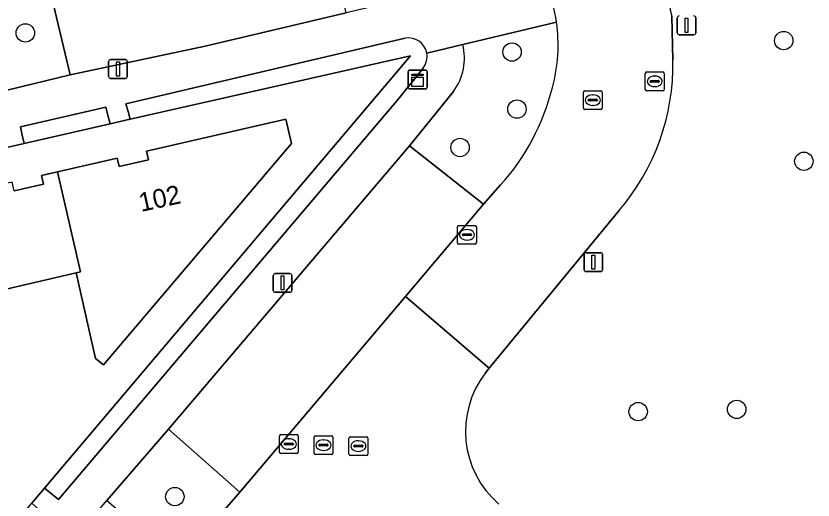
# Model space of a CAD drawing. Extents: x 156412 to 157779, y 382335 to 383768.
# Drawn here: x 157205.95 to 157248.3, y 382990 to 383015.74 of the extents above; entities that cross this region are included whole.
import ezdxf

# ---------------------------------------------------------------- set-up
doc = ezdxf.new("R2010")
doc.units = 0
for name, color, linetype in [('IMGEO_Berm_groen', 7, 'Continuous'), ('IMGEO_Boom', 7, 'Continuous'), ('IMGEO_Erf', 7, 'Continuous'), ('IMGEO_Groenvoorziening', 7, 'Continuous'), ('IMGEO_Haag', 7, 'Continuous'), ('IMGEO_Kast', 7, 'Continuous'), ('IMGEO_Kolk', 7, 'Continuous'), ('IMGEO_Lichtmast', 7, 'Continuous'), ('IMGEO_Pand', 7, 'Continuous'), ('IMGEO_Pand_nummerreeks', 7, 'Continuous'), ('IMGEO_Parkeervlak_open', 7, 'Continuous'), ('IMGEO_Rijbaan_lokaal_gesloten', 7, 'Continuous'), ('IMGEO_Rioolput', 7, 'Continuous'), ('IMGEO_Voetpad_open', 7, 'Continuous')]:
    doc.layers.add(name, color=color, linetype=linetype)

msp = doc.modelspace()

# ---------------------------------------------------------------- linework, layer by layer
at = {"layer": 'IMGEO_Berm_groen'}
for points in [[(157207.666, 383017.535), (157197.668, 383015.185), (157198.829, 383010.177), (157208.829, 383012.602)], [(157217.842, 382990.417), (157214.057, 382993.775), (157210.776, 382989.964), (157214.631, 382986.715)]]:
    msp.add_lwpolyline(points, close=True, dxfattribs=at)
for points in [[(157234.664, 383015.408), (157229.688, 383014.227)], [(157229.193, 383011.728), (157226.851, 383008.84), (157230.795, 383005.726), (157231.68, 383006.735)]]:
    msp.add_lwpolyline(points, dxfattribs=at)
for centre, radius, start, end in [((157226.295, 383014.194), 8.457, 344.5762, 8.2525), ((157226.777, 383013.505), 2.999, 323.6599, 13.9319), ((157222.674, 383014.858), 12.128, 317.9516, 346.1034)]:
    msp.add_arc(centre, radius, start, end, dxfattribs=at)
at = {"layer": 'IMGEO_Boom'}
for centre in [(157206.445, 383014.84), (157246.74, 383014.433), (157232.305, 383013.823), (157232.566, 383010.789), (157229.542, 383008.747), (157247.808, 383008.012), (157239.005, 382994.698), (157244.239, 382994.82), (157214.388, 382990.179)]:
    msp.add_circle(centre, 0.489, dxfattribs=at)
at = {"layer": 'IMGEO_Erf'}
for points in [[(157226.916, 383013.616), (157212.019, 383010.247), (157210.945, 383010.003), (157206.376, 383008.965), (157205.364, 383008.735), (157203.635, 383008.342), (157202.569, 383008.1), (157198.665, 383007.19), (157197.616, 383006.946), (157195.903, 383006.546), (157194.853, 383006.302), (157191.194, 383005.449), (157190.135, 383005.202), (157185.902, 383004.215), (157184.833, 383003.966), (157180.678, 383002.998), (157179.614, 383002.75), (157175.446, 383001.795), (157174.332, 383001.54), (157170.108, 383000.573)], [(157176.236, 382953.694), (157179.193, 382957.193), (157179.937, 382958.073), (157182.873, 382961.546), (157183.604, 382962.411), (157186.522, 382965.863), (157187.287, 382966.768), (157191.67, 382971.953), (157192.375, 382972.787), (157196.748, 382977.961), (157197.437, 382978.776), (157201.797, 382983.934), (157202.497, 382984.763), (157206.782, 382989.832), (157207.456, 382990.629), (157226.916, 383013.616)], [(157205.856, 383006.441), (157207.404, 383006.794), (157207.297, 383007.251), (157208.149, 383007.449), (157211.331, 383008.187), (157211.437, 383007.729), (157212.988, 383008.085), (157212.882, 383008.543), (157220.281, 383010.254), (157220.579, 383008.952), (157210.602, 382997.192), (157210.177, 382997.53), (157209.138, 383002.074), (157201.681, 383000.348)]]:
    msp.add_lwpolyline(points, dxfattribs=at)
at = {"layer": 'IMGEO_Groenvoorziening'}
for points in [[(157240.792, 383015.723), (157240.848, 383013.385)], [(157226.628, 383014.56), (157211.792, 383011.07), (157211.903, 383010.667), (157212.019, 383010.247), (157226.916, 383013.616)], [(157226.916, 383013.616), (157207.456, 382990.629), (157207.811, 382990.345), (157208.209, 382990.027), (157226.287, 383011.352), (157227.576, 383012.965)], [(157237.975, 383005.382), (157231.09, 382997.003), (157230.899, 382996.771)]]:
    msp.add_lwpolyline(points, dxfattribs=at)
msp.add_lwpolyline([(157210.827, 383010.462), (157210.715, 383010.895), (157206.182, 383009.839), (157206.279, 383009.399), (157206.376, 383008.965), (157210.945, 383010.003)], close=True, dxfattribs=at)
for centre, radius, start, end in [((157243.315, 383016.517), 2.645, 177.309, 197.4631), ((157226.795, 383013.581), 0.993, 10.6826, 99.6772), ((157226.792, 383013.58), 0.997, 321.902, 10.7006), ((157228.969, 383013.132), 11.882, 319.2867, 1.218), ((157234.923, 382993.648), 5.093, 142.1874, 229.3524)]:
    msp.add_arc(centre, radius, start, end, dxfattribs=at)
at = {"layer": 'IMGEO_Haag'}
for points in [[(157226.628, 383014.56), (157211.792, 383011.07), (157211.903, 383010.667), (157212.019, 383010.247), (157226.916, 383013.616)], [(157226.916, 383013.616), (157207.456, 382990.629), (157207.811, 382990.345), (157208.209, 382990.027), (157226.287, 383011.352), (157227.576, 383012.965)]]:
    msp.add_lwpolyline(points, dxfattribs=at)
msp.add_lwpolyline([(157210.827, 383010.462), (157210.715, 383010.895), (157206.182, 383009.839), (157206.279, 383009.399), (157206.376, 383008.965), (157210.945, 383010.003)], close=True, dxfattribs=at)
for centre, radius, start, end in [((157226.795, 383013.581), 0.993, 10.6826, 99.6772), ((157226.792, 383013.58), 0.997, 321.902, 10.7006)]:
    msp.add_arc(centre, radius, start, end, dxfattribs=at)
at = {"layer": 'IMGEO_Kast'}
for p, q in [((157226.788, 383011.94), (157226.788, 383012.781)), ((157226.788, 383012.781), (157226.788, 383011.94)), ((157226.863, 383012.865), (157227.704, 383012.865)), ((157227.704, 383012.865), (157226.863, 383012.865)), ((157227.788, 383012.79), (157227.788, 383011.949)), ((157227.788, 383011.949), (157227.788, 383012.79)), ((157227.713, 383011.865), (157226.872, 383011.865)), ((157226.872, 383011.865), (157227.713, 383011.865))]:
    msp.add_line(p, q, dxfattribs=at)
for points in [[(157226.983, 383012.655), (157227.583, 383012.655), (157227.583, 383012.57), (157226.983, 383012.57), (157226.983, 383012.655)], [(157226.983, 383012.48), (157227.583, 383012.48), (157227.583, 383011.991), (157226.983, 383011.991), (157226.983, 383012.48)]]:
    msp.add_lwpolyline(points, dxfattribs=at)
msp.add_circle((157227.067, 383012.329), 0.0377, dxfattribs=at)
for centre, start, end in [((157226.866, 383012.787), 92.4484, 184.2845), ((157226.866, 383012.787), 92.4484, 184.2845), ((157227.71, 383012.787), 2.4484, 94.2845), ((157227.71, 383012.787), 2.4484, 94.2845), ((157226.866, 383011.943), 182.4484, 274.2845), ((157226.866, 383011.943), 182.4484, 274.2845), ((157227.71, 383011.943), 272.4484, 4.2845), ((157227.71, 383011.943), 272.4484, 4.2845)]:
    msp.add_arc(centre, 0.0779, start, end, dxfattribs=at)
at = {"layer": 'IMGEO_Kolk'}
for p, q in [((157229.408, 383003.679), (157229.408, 383004.531)), ((157229.483, 383004.605), (157230.335, 383004.605)), ((157230.409, 383004.531), (157230.409, 383003.679)), ((157229.667, 383004.099), (157229.667, 383004.111)), ((157230.105, 383004.062), (157229.707, 383004.062)), ((157229.71, 383004.148), (157230.108, 383004.148)), ((157229.896, 383004.385), (157229.921, 383004.385)), ((157230.151, 383004.111), (157230.151, 383004.099)), ((157230.335, 383003.605), (157229.483, 383003.605)), ((157229.919, 383003.825), (157229.894, 383003.825)), ((157219.944, 382992.549), (157219.944, 382993.401)), ((157220.019, 382993.475), (157220.871, 382993.475)), ((157220.945, 382993.401), (157220.945, 382992.549)), ((157220.203, 382992.969), (157220.203, 382992.981)), ((157220.246, 382993.018), (157220.644, 382993.018)), ((157220.432, 382993.255), (157220.457, 382993.255)), ((157220.687, 382992.981), (157220.687, 382992.969)), ((157220.641, 382992.932), (157220.243, 382992.932)), ((157220.455, 382992.695), (157220.43, 382992.695)), ((157220.871, 382992.475), (157220.019, 382992.475))]:
    msp.add_line(p, q, dxfattribs=at)
for points in [[(157229.408, 383003.679), (157229.408, 383004.531)], [(157229.483, 383004.605), (157230.335, 383004.605)], [(157230.409, 383004.531), (157230.409, 383003.679)], [(157230.335, 383003.605), (157229.483, 383003.605)], [(157219.944, 382992.549), (157219.944, 382993.401)], [(157220.019, 382993.475), (157220.871, 382993.475)], [(157220.945, 382993.401), (157220.945, 382992.549)], [(157220.871, 382992.475), (157220.019, 382992.475)]]:
    msp.add_lwpolyline(points, dxfattribs=at)
for centre, radius, start, end in [((157229.485, 383004.529), 0.0765, 91.552, 178.448), ((157229.485, 383004.529), 0.0765, 91.552, 178.448), ((157230.333, 383004.529), 0.0765, 1.552, 88.448), ((157230.333, 383004.529), 0.0765, 1.552, 88.448), ((157229.707, 383004.108), 0.0403, 85.8775, 175.7526), ((157229.704, 383004.098), 0.0366, 178.938, 274.7102), ((157230.108, 383004.105), 0.043, 264.8664, 352.4533), ((157230.112, 383004.11), 0.0386, 1.7309, 96.639), ((157229.485, 383003.681), 0.0765, 181.552, 268.448), ((157229.485, 383003.681), 0.0765, 181.552, 268.448), ((157230.333, 383003.681), 0.0765, 271.552, 358.448), ((157230.333, 383003.681), 0.0765, 271.552, 358.448), ((157220.021, 382993.399), 0.0765, 91.552, 178.448), ((157220.021, 382993.399), 0.0765, 91.552, 178.448), ((157220.869, 382993.399), 0.0765, 1.552, 88.448), ((157220.869, 382993.399), 0.0765, 1.552, 88.448), ((157220.243, 382992.978), 0.0403, 85.8775, 175.7526), ((157220.648, 382992.98), 0.0386, 1.7309, 96.639), ((157220.24, 382992.968), 0.0366, 178.938, 274.7102), ((157220.644, 382992.975), 0.043, 264.8664, 352.4533), ((157220.021, 382992.551), 0.0765, 181.552, 268.448), ((157220.021, 382992.551), 0.0765, 181.552, 268.448), ((157220.869, 382992.551), 0.0765, 271.552, 358.448), ((157220.869, 382992.551), 0.0765, 271.552, 358.448)]:
    msp.add_arc(centre, radius, start, end, dxfattribs=at)
for centre, major_axis, ratio, start_param, end_param in [((157229.895, 383004.105), (-0.387, 0.002), 0.722429, 4.712389, 7.853982), ((157229.92, 383004.105), (-0.39, 0.002), 0.717154, 1.570796, 4.712389), ((157220.431, 382992.975), (-0.387, 0.002), 0.722429, 4.712389, 7.853982), ((157220.456, 382992.975), (-0.39, 0.002), 0.717154, 1.570796, 4.712389)]:
    msp.add_ellipse(centre, major_axis=major_axis, ratio=ratio, start_param=start_param, end_param=end_param, dxfattribs=at)
at = {"layer": 'IMGEO_Lichtmast'}
for p, q in [((157241.081, 383014.844), (157241.081, 383015.644)), ((157241.081, 383015.644), (157241.081, 383014.844)), ((157242.071, 383015.644), (157242.071, 383014.844)), ((157242.071, 383014.844), (157242.071, 383015.644)), ((157241.971, 383014.744), (157241.181, 383014.744)), ((157241.181, 383014.744), (157241.971, 383014.744)), ((157210.87, 383012.523), (157210.87, 383013.323)), ((157210.87, 383013.323), (157210.87, 383012.523)), ((157210.97, 383013.423), (157211.76, 383013.423)), ((157211.76, 383013.423), (157210.97, 383013.423)), ((157211.86, 383013.323), (157211.86, 383012.523)), ((157211.86, 383012.523), (157211.86, 383013.323)), ((157211.76, 383012.423), (157210.97, 383012.423)), ((157210.97, 383012.423), (157211.76, 383012.423)), ((157236.228, 383003.149), (157237.018, 383003.149)), ((157237.018, 383003.149), (157236.228, 383003.149)), ((157236.128, 383002.249), (157236.128, 383003.049)), ((157236.128, 383003.049), (157236.128, 383002.249)), ((157237.118, 383003.049), (157237.118, 383002.249)), ((157237.118, 383002.249), (157237.118, 383003.049)), ((157219.616, 383001.144), (157219.616, 383001.944)), ((157219.616, 383001.944), (157219.616, 383001.144)), ((157219.716, 383002.044), (157220.506, 383002.044)), ((157220.506, 383002.044), (157219.716, 383002.044)), ((157220.606, 383001.944), (157220.606, 383001.144)), ((157220.606, 383001.144), (157220.606, 383001.944)), ((157237.018, 383002.149), (157236.228, 383002.149)), ((157236.228, 383002.149), (157237.018, 383002.149)), ((157220.506, 383001.044), (157219.716, 383001.044)), ((157219.716, 383001.044), (157220.506, 383001.044))]:
    msp.add_line(p, q, dxfattribs=at)
for points in [[(157241.501, 383015.619), (157241.651, 383015.619), (157241.651, 383014.869), (157241.501, 383014.869), (157241.501, 383015.619)], [(157211.29, 383013.298), (157211.44, 383013.298), (157211.44, 383012.548), (157211.29, 383012.548), (157211.29, 383013.298)], [(157236.548, 383003.024), (157236.698, 383003.024), (157236.698, 383002.274), (157236.548, 383002.274), (157236.548, 383003.024)], [(157220.036, 383001.919), (157220.186, 383001.919), (157220.186, 383001.169), (157220.036, 383001.169), (157220.036, 383001.919)]]:
    msp.add_lwpolyline(points, dxfattribs=at)
for centre, start, end in [((157241.181, 383015.644), 90, 180), ((157241.181, 383015.644), 90, 180), ((157241.971, 383015.644), 0, 90), ((157241.971, 383015.644), 360, 90), ((157241.181, 383014.844), 180, 270), ((157241.181, 383014.844), 180, 270), ((157241.971, 383014.844), 270, 0), ((157241.971, 383014.844), 270, 0), ((157210.97, 383013.323), 90, 180), ((157210.97, 383013.323), 90, 180), ((157211.76, 383013.323), 0, 90), ((157211.76, 383013.323), 360, 90), ((157210.97, 383012.523), 180, 270), ((157210.97, 383012.523), 180, 270), ((157211.76, 383012.523), 270, 0), ((157211.76, 383012.523), 270, 0), ((157236.228, 383003.049), 90, 180), ((157236.228, 383003.049), 90, 180), ((157237.018, 383003.049), 0, 90), ((157237.018, 383003.049), 360, 90), ((157219.716, 383001.944), 90, 180), ((157219.716, 383001.944), 90, 180), ((157220.506, 383001.944), 0, 90), ((157220.506, 383001.944), 360, 90), ((157236.228, 383002.249), 180, 270), ((157236.228, 383002.249), 180, 270), ((157237.018, 383002.249), 270, 0), ((157237.018, 383002.249), 270, 0), ((157219.716, 383001.144), 180, 270), ((157219.716, 383001.144), 180, 270), ((157220.506, 383001.144), 270, 0), ((157220.506, 383001.144), 270, 0)]:
    msp.add_arc(centre, 0.1, start, end, dxfattribs=at)
at = {"layer": 'IMGEO_Pand'}
for points in [[(157209.138, 383002.074), (157210.177, 382997.53), (157210.602, 382997.192), (157220.579, 383008.952), (157220.281, 383010.254), (157212.882, 383008.543), (157212.988, 383008.085), (157211.437, 383007.729), (157211.331, 383008.187), (157208.149, 383007.449), (157209.378, 383002.126)], [(157209.138, 383002.074), (157209.378, 383002.126), (157208.149, 383007.449), (157207.297, 383007.251), (157207.404, 383006.794), (157205.856, 383006.441), (157205.75, 383006.899), (157200.45, 383005.678), (157201.681, 383000.348)]]:
    msp.add_lwpolyline(points, close=True, dxfattribs=at)
at = {"layer": 'IMGEO_Parkeervlak_open'}
for points in [[(157207.666, 383017.535), (157208.829, 383012.602), (157216.001, 383014.142), (157223.495, 383015.907), (157222.269, 383020.851)], [(157226.639, 383000.814), (157230.795, 383005.726), (157226.851, 383008.84), (157214.057, 382993.775), (157217.842, 382990.417)]]:
    msp.add_lwpolyline(points, close=True, dxfattribs=at)
at = {"layer": 'IMGEO_Rijbaan_lokaal_gesloten'}
for points in [[(157240.848, 383013.385), (157240.792, 383015.723)], [(157231.68, 383006.735), (157230.795, 383005.726), (157226.639, 383000.814), (157231.09, 382997.003), (157237.975, 383005.382)], [(157230.899, 382996.771), (157231.09, 382997.003), (157226.639, 383000.814), (157217.842, 382990.417), (157214.631, 382986.715), (157214.249, 382986.26), (157218.582, 382982.546), (157219.52, 382983.651), (157220.583, 382984.571)]]:
    msp.add_lwpolyline(points, dxfattribs=at)
for centre, radius, start, end in [((157226.228, 383014.174), 8.526, 8.3249, 21.9468), ((157243.315, 383016.517), 2.645, 177.309, 197.4631), ((157226.295, 383014.194), 8.457, 344.5762, 8.2525), ((157228.969, 383013.132), 11.882, 319.2867, 1.218), ((157222.674, 383014.858), 12.128, 317.9516, 346.1034), ((157234.923, 382993.648), 5.093, 142.1874, 229.3524)]:
    msp.add_arc(centre, radius, start, end, dxfattribs=at)
at = {"layer": 'IMGEO_Rioolput'}
for p, q in [((157239.382, 383011.836), (157239.382, 383012.688)), ((157239.457, 383012.762), (157240.309, 383012.762)), ((157239.87, 383012.542), (157239.895, 383012.542)), ((157240.383, 383012.688), (157240.383, 383011.836)), ((157239.641, 383012.256), (157239.641, 383012.268)), ((157240.079, 383012.219), (157239.681, 383012.219)), ((157239.684, 383012.305), (157240.082, 383012.305)), ((157240.125, 383012.268), (157240.125, 383012.256)), ((157236.095, 383010.841), (157236.095, 383011.693)), ((157236.17, 383011.767), (157237.022, 383011.767)), ((157237.096, 383011.693), (157237.096, 383010.841)), ((157240.309, 383011.762), (157239.457, 383011.762)), ((157239.893, 383011.982), (157239.868, 383011.982)), ((157236.354, 383011.261), (157236.354, 383011.273)), ((157236.792, 383011.224), (157236.394, 383011.224)), ((157236.397, 383011.31), (157236.795, 383011.31)), ((157236.583, 383011.547), (157236.608, 383011.547)), ((157236.838, 383011.273), (157236.838, 383011.261)), ((157237.022, 383010.767), (157236.17, 383010.767)), ((157236.606, 383010.987), (157236.581, 383010.987)), ((157221.858, 382993.418), (157222.71, 382993.418)), ((157221.783, 382992.492), (157221.783, 382993.344)), ((157222.271, 382993.198), (157222.296, 382993.198)), ((157222.784, 382993.344), (157222.784, 382992.492)), ((157223.641, 382992.441), (157223.641, 382993.293)), ((157223.716, 382993.367), (157224.568, 382993.367)), ((157224.129, 382993.147), (157224.154, 382993.147)), ((157224.642, 382993.293), (157224.642, 382992.441)), ((157222.042, 382992.912), (157222.042, 382992.924)), ((157222.48, 382992.875), (157222.082, 382992.875)), ((157222.085, 382992.961), (157222.483, 382992.961)), ((157222.294, 382992.638), (157222.269, 382992.638)), ((157222.526, 382992.924), (157222.526, 382992.912)), ((157223.9, 382992.861), (157223.9, 382992.873)), ((157224.338, 382992.824), (157223.94, 382992.824)), ((157223.943, 382992.91), (157224.341, 382992.91)), ((157224.152, 382992.587), (157224.127, 382992.587)), ((157224.384, 382992.873), (157224.384, 382992.861)), ((157222.71, 382992.418), (157221.858, 382992.418)), ((157224.568, 382992.367), (157223.716, 382992.367))]:
    msp.add_line(p, q, dxfattribs=at)
for points in [[(157239.382, 383011.836), (157239.382, 383012.688)], [(157239.457, 383012.762), (157240.309, 383012.762)], [(157240.383, 383012.688), (157240.383, 383011.836)], [(157236.095, 383010.841), (157236.095, 383011.693)], [(157236.17, 383011.767), (157237.022, 383011.767)], [(157237.096, 383011.693), (157237.096, 383010.841)], [(157240.309, 383011.762), (157239.457, 383011.762)], [(157237.022, 383010.767), (157236.17, 383010.767)], [(157221.858, 382993.418), (157222.71, 382993.418)], [(157221.783, 382992.492), (157221.783, 382993.344)], [(157222.784, 382993.344), (157222.784, 382992.492)], [(157223.641, 382992.441), (157223.641, 382993.293)], [(157223.716, 382993.367), (157224.568, 382993.367)], [(157224.642, 382993.293), (157224.642, 382992.441)], [(157222.71, 382992.418), (157221.858, 382992.418)], [(157224.568, 382992.367), (157223.716, 382992.367)]]:
    msp.add_lwpolyline(points, dxfattribs=at)
for centre, radius, start, end in [((157239.459, 383012.686), 0.0765, 91.552, 178.448), ((157239.459, 383012.686), 0.0765, 91.552, 178.448), ((157240.307, 383012.686), 0.0765, 1.552, 88.448), ((157240.307, 383012.686), 0.0765, 1.552, 88.448), ((157239.681, 383012.265), 0.0403, 85.8775, 175.7526), ((157239.678, 383012.255), 0.0366, 178.938, 274.7102), ((157240.082, 383012.262), 0.043, 264.8664, 352.4533), ((157240.086, 383012.267), 0.0386, 1.7309, 96.639), ((157236.172, 383011.691), 0.0765, 91.552, 178.448), ((157236.172, 383011.691), 0.0765, 91.552, 178.448), ((157237.02, 383011.691), 0.0765, 1.552, 88.448), ((157237.02, 383011.691), 0.0765, 1.552, 88.448), ((157239.459, 383011.838), 0.0765, 181.552, 268.448), ((157239.459, 383011.838), 0.0765, 181.552, 268.448), ((157240.307, 383011.838), 0.0765, 271.552, 358.448), ((157240.307, 383011.838), 0.0765, 271.552, 358.448), ((157236.394, 383011.27), 0.0403, 85.8775, 175.7526), ((157236.391, 383011.26), 0.0366, 178.938, 274.7102), ((157236.795, 383011.267), 0.043, 264.8664, 352.4533), ((157236.799, 383011.272), 0.0386, 1.7309, 96.639), ((157236.172, 383010.843), 0.0765, 181.552, 268.448), ((157236.172, 383010.843), 0.0765, 181.552, 268.448), ((157237.02, 383010.843), 0.0765, 271.552, 358.448), ((157237.02, 383010.843), 0.0765, 271.552, 358.448), ((157221.86, 382993.342), 0.0765, 91.552, 178.448), ((157221.86, 382993.342), 0.0765, 91.552, 178.448), ((157222.708, 382993.342), 0.0765, 1.552, 88.448), ((157222.708, 382993.342), 0.0765, 1.552, 88.448), ((157223.718, 382993.291), 0.0765, 91.552, 178.448), ((157223.718, 382993.291), 0.0765, 91.552, 178.448), ((157224.566, 382993.291), 0.0765, 1.552, 88.448), ((157224.566, 382993.291), 0.0765, 1.552, 88.448), ((157222.082, 382992.921), 0.0403, 85.8775, 175.7526), ((157222.079, 382992.911), 0.0366, 178.938, 274.7102), ((157222.483, 382992.918), 0.043, 264.8664, 352.4533), ((157222.487, 382992.923), 0.0386, 1.7309, 96.639), ((157223.94, 382992.87), 0.0403, 85.8775, 175.7526), ((157223.937, 382992.86), 0.0366, 178.938, 274.7102), ((157224.341, 382992.867), 0.043, 264.8664, 352.4533), ((157224.345, 382992.872), 0.0386, 1.7309, 96.639), ((157221.86, 382992.494), 0.0765, 181.552, 268.448), ((157221.86, 382992.494), 0.0765, 181.552, 268.448), ((157222.708, 382992.494), 0.0765, 271.552, 358.448), ((157222.708, 382992.494), 0.0765, 271.552, 358.448), ((157223.718, 382992.443), 0.0765, 181.552, 268.448), ((157223.718, 382992.443), 0.0765, 181.552, 268.448), ((157224.566, 382992.443), 0.0765, 271.552, 358.448), ((157224.566, 382992.443), 0.0765, 271.552, 358.448)]:
    msp.add_arc(centre, radius, start, end, dxfattribs=at)
for centre, major_axis, ratio, start_param, end_param in [((157239.869, 383012.262), (-0.387, 0.002), 0.722429, 4.712389, 7.853982), ((157239.894, 383012.262), (-0.39, 0.002), 0.717154, 1.570796, 4.712389), ((157236.582, 383011.267), (-0.387, 0.002), 0.722429, 4.712389, 7.853982), ((157236.607, 383011.267), (-0.39, 0.002), 0.717154, 1.570796, 4.712389), ((157222.27, 382992.918), (-0.387, 0.002), 0.722429, 4.712389, 7.853982), ((157222.295, 382992.918), (-0.39, 0.002), 0.717154, 1.570796, 4.712389), ((157224.128, 382992.867), (-0.387, 0.002), 0.722429, 4.712389, 7.853982), ((157224.153, 382992.867), (-0.39, 0.002), 0.717154, 1.570796, 4.712389)]:
    msp.add_ellipse(centre, major_axis=major_axis, ratio=ratio, start_param=start_param, end_param=end_param, dxfattribs=at)
at = {"layer": 'IMGEO_Voetpad_open'}
for points in [[(157226.08, 383016.505), (157223.495, 383015.907), (157216.001, 383014.142), (157208.829, 383012.602), (157198.829, 383010.177), (157181.695, 383006.301), (157180.594, 383011.248), (157175.733, 383010.127), (157176.84, 383005.191), (157159.599, 383001.142)], [(157227.771, 383013.765), (157229.688, 383014.227), (157234.664, 383015.408)], [(157205.364, 383008.735), (157206.376, 383008.965), (157206.279, 383009.399), (157206.182, 383009.839), (157210.715, 383010.895), (157210.827, 383010.462), (157210.945, 383010.003), (157212.019, 383010.247), (157211.903, 383010.667), (157211.792, 383011.07), (157226.628, 383014.56)], [(157229.688, 383014.227), (157227.771, 383013.765)], [(157227.576, 383012.965), (157226.287, 383011.352), (157208.209, 382990.027), (157207.811, 382990.345), (157207.456, 382990.629), (157206.782, 382989.832), (157207.125, 382989.534), (157207.459, 382989.243), (157203.221, 382984.16)], [(157226.851, 383008.84), (157229.193, 383011.728)], [(157178.389, 382951.757), (157184.851, 382959.347), (157194.572, 382970.84), (157198.454, 382967.567), (157203.328, 382973.263), (157199.439, 382976.558), (157210.776, 382989.964), (157214.057, 382993.775), (157226.851, 383008.84)]]:
    msp.add_lwpolyline(points, dxfattribs=at)
for centre, radius, start, end in [((157226.228, 383014.174), 8.526, 8.3249, 21.9468), ((157226.795, 383013.581), 0.993, 10.6826, 99.6772), ((157226.777, 383013.505), 2.999, 323.6599, 13.9319), ((157226.792, 383013.58), 0.997, 321.902, 10.7006)]:
    msp.add_arc(centre, radius, start, end, dxfattribs=at)

# ---------------------------------------------------------------- texts
at = {"layer": 'IMGEO_Pand_nummerreeks'}
msp.add_text('102', height=1, rotation=12.2527, dxfattribs=at).set_placement((157212.593, 383005.318))

doc.saveas('drawing.dxf')
